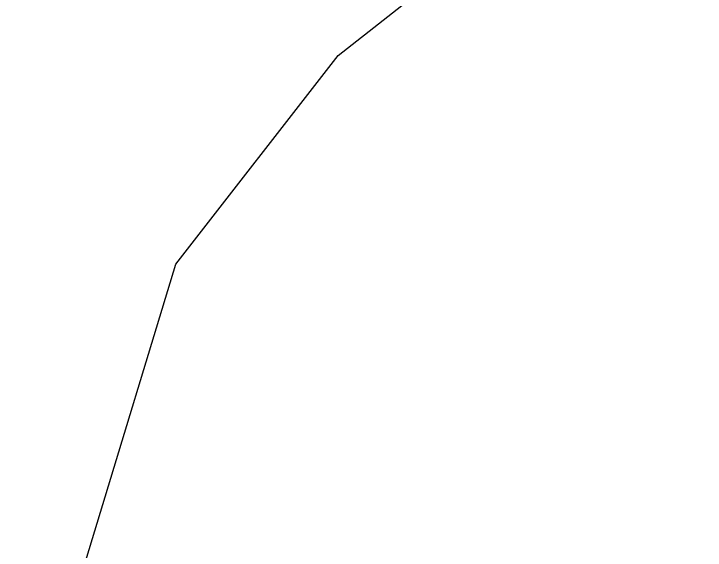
# Model space of a CAD drawing. Extents: x 3180038 to 3217926, y 922069 to 947485.
# Drawn here: x 3192207.4 to 3192293.5, y 941136 to 941202.8 of the extents above; entities that cross this region are included whole.
import ezdxf

# ---------------------------------------------------------------- set-up
doc = ezdxf.new("R2010")
doc.units = 0
doc.layers.add('V-TOPO-SHOR', color=7, linetype='Continuous')

msp = doc.modelspace()

# ---------------------------------------------------------------- linework, layer by layer
at = {"layer": 'V-TOPO-SHOR'}
msp.add_lwpolyline([(3192207.355553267, 941105.1976242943), (3192227.571145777, 941171.620285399), (3192247.786738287, 941197.6117614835), (3192288.2179233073, 941229.3791211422), (3192409.511478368, 941313.1294329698), (3192441.2788380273, 941318.9053165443), (3192536.580917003, 941324.6812001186), (3192689.6418317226, 941333.34502548)], dxfattribs=at)

doc.saveas('drawing.dxf')
